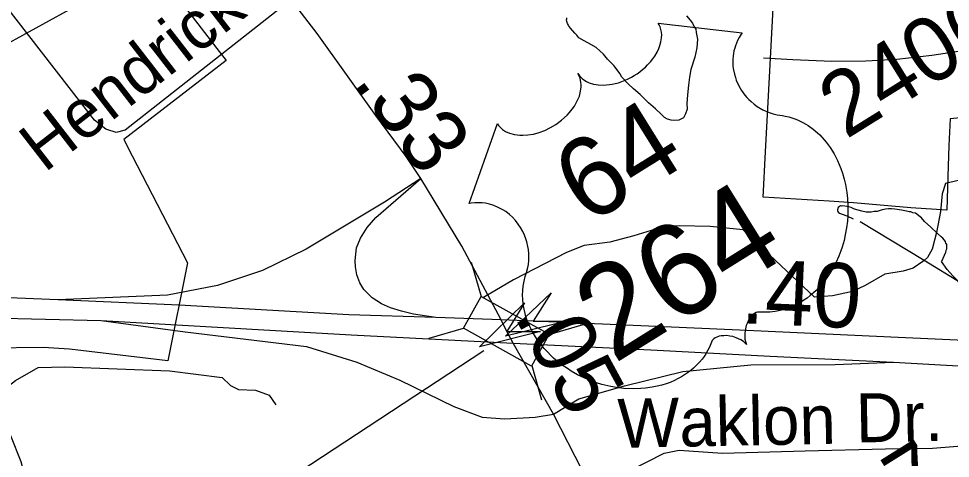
# Model space of a CAD drawing. Extents: x 2001466 to 31450019, y -30647475 to 847247.
# Drawn here: x 2199259 to 2202877, y 758835 to 760541 of the extents above; entities that cross this region are included whole.
import ezdxf

# ---------------------------------------------------------------- set-up
doc = ezdxf.new("R2010")
doc.units = 0
for name, color, linetype in [('Exist Boundary Political City Limit New', 7, 'Continuous'), ('Exist Hydrographic Creek Single Shore', 7, 'Continuous'), ('Exist Hydrographic Misc Water Feature', 7, 'Continuous'), ('Exist Road Non-System Type 51', 7, 'Continuous'), ('Exist Road Non-System Type 51 Label', 7, 'Continuous'), ('Exist Road Primary Interstate Ramp 1 Lane Attributed', 7, 'Continuous'), ('Exist Road Primary Interstate Structure Cantilever Sign Attributed CELL', 7, 'Continuous'), ('Exist Road Primary NC Attributed', 7, 'Continuous'), ('Exist Road Primary NC Service Mileage Hundredths English Label', 7, 'Continuous'), ('Exist Road Primary NC Structure Standard Bridge CELL', 7, 'Continuous'), ('Exist Road Primary US Attributed', 7, 'Continuous'), ('Exist Road Primary US Divided Attributed', 7, 'Continuous'), ('Exist Road Primary US Mileage Hundredths English Label', 7, 'Continuous'), ('Exist Road Primary US Shield CELL', 7, 'Continuous'), ('Exist Road Primary US Shield Number Label', 7, 'Continuous'), ('Exist Road Secondary Structure Standard Bridge Attributed CELL', 7, 'Continuous'), ('Exist Road Secondary Type 51 Number Label', 7, 'Continuous'), ('Map Preparation Boundary City Limit Buffer Line', 7, 'Continuous')]:
    doc.layers.add(name, color=color, linetype=linetype)

msp = doc.modelspace()

# ---------------------------------------------------------------- linework, layer by layer
at = {"layer": 'Exist Boundary Political City Limit New'}
for points in [[(2199112.5, 761772.9), (2199313.5, 761511.8), (2199274.2, 761481.5), (2199337, 761403.1), (2199404, 761313.8), (2199701, 760930.2), (2199681.2, 760915), (2199692, 760860.2), (2199731.5, 760809.2), (2199809.2, 760709.1), (2199967, 760504.7), (2200028.2, 760425.6), (2200064.8, 760378.2), (2199667.2, 760071.7), (2199700, 760008.3), (2199914.5, 759594)], [(2203175, 760182.1), (2202875.5, 760151.9), (2202870.8, 760048.6), (2202866.8, 759928), (2202863, 759797.9), (2202723.5, 759807.2), (2202500, 759825.8), (2202405.8, 759832.1), (2202150, 759848.4), (2202151.2, 759872.3), (2202158, 760000), (2202170.8, 760241.8), (2202219.2, 761164.5)], [(2199914.5, 759594), (2199838, 759213.5), (2199456.2, 759257.9), (2199354.2, 759264.2)], [(2199354.2, 759264.2), (2198936.5, 759260.2), (2198928, 759260.2), (2198623.5, 759289.6), (2198486.8, 759303.6), (2198452, 759306.1), (2198272.2, 759315.4), (2198265.8, 759315.7), (2197967, 759328.6), (2197886.5, 759292.4), (2197666.5, 759195.8), (2197664, 758970.2), (2197576.2, 758931.6), (2197587.2, 758843.6), (2197597.2, 758599.8)]]:
    msp.add_lwpolyline(points, dxfattribs=at)
at = {"layer": 'Exist Hydrographic Creek Single Shore'}
msp.add_line((2202774.5, 759602.5), (2202525.9, 759752.8), dxfattribs=at)
msp.add_lwpolyline([(2204056.8, 758602.7), (2203697.8, 758793.9), (2203521.9, 758994.3), (2203331, 759008.1), (2203271.9, 759048.7), (2203228.9, 759164.4), (2202918.8, 759515.1), (2202774.5, 759602.5)], dxfattribs=at)
at = {"layer": 'Exist Hydrographic Misc Water Feature'}
for points in [[(2198276.7, 759278.1), (2198799.9, 760101.6), (2199155.9, 760412.5), (2199495.9, 760599), (2199594.9, 760698.7), (2199585.9, 760839.9)], [(2201851.7, 760551.6), (2201866.1, 760535.6), (2201875.9, 760523.6), (2201881.7, 760509.7), (2201887.8, 760499.9), (2201890.1, 760487.8), (2201894.2, 760462), (2201892.3, 760427.8), (2201884.5, 760391.7), (2201869, 760343.7), (2201863.6, 760313.7), (2201859.3, 760283.5), (2201855.6, 760245.5), (2201853.8, 760211.7), (2201854.4, 760189.7), (2201848.5, 760171.6), (2201840.7, 760155.7), (2201832.3, 760151.7), (2201822.2, 760147.6), (2201804.6, 760145.3), (2201792.5, 760147.2), (2201778.3, 760151.3), (2201766.6, 760157.2), (2201754.5, 760169.1), (2201732.2, 760190.8), (2201704.3, 760214.5), (2201671.7, 760246.5), (2201645.7, 760268.3), (2201625.6, 760288), (2201601.4, 760314), (2201593.6, 760327.7), (2201571.2, 760357.8), (2201545, 760383.3), (2201529.2, 760403.2), (2201500.7, 760429.3), (2201480.6, 760440.9), (2201454.5, 760455), (2201434.2, 760466.6), (2201426.7, 760476.7), (2201418.7, 760484.4), (2201401.8, 760504.3), (2201394.3, 760514.4), (2201392.4, 760518.3), (2201390, 760522.3), (2201388.1, 760526.3), (2201387.9, 760530.4), (2201386.1, 760536.3), (2201387.9, 760540.5), (2201387.7, 760544.6)], [(2202859.4, 759668.8), (2202857.3, 759676.8), (2202853.2, 759682.7), (2202847.1, 759688.5), (2202841.1, 759694.6), (2202825.1, 759708.4), (2202800.7, 759732.4), (2202776.7, 759754.3), (2202764.6, 759768.3), (2202754.4, 759775.9), (2202746.6, 759782), (2202740.8, 759786.1), (2202730.6, 759788), (2202722.6, 759791.7), (2202716.6, 759791.7), (2202706.4, 759793.7), (2202686.7, 759797.5), (2202660.5, 759801.5), (2202648.6, 759803.3), (2202642.6, 759803.4), (2202636.5, 759803.1), (2202624.8, 759801.2), (2202612.5, 759799), (2202604.5, 759796.9), (2202592.4, 759793.1), (2202580.9, 759792.8), (2202568.6, 759790.6), (2202558.3, 759790.5), (2202550.3, 759790.5), (2202532.7, 759794.4), (2202504.6, 759802.3), (2202490.9, 759808), (2202482.7, 759810.1), (2202474.9, 759812), (2202458.7, 759814.1), (2202454.4, 759813.9), (2202450.5, 759814.1), (2202446.8, 759811.8), (2202440.6, 759807.9), (2202438.4, 759799.7), (2202438.6, 759796), (2202440.6, 759790), (2202446.8, 759785.9), (2202456.6, 759781.9), (2202474.9, 759775.9), (2202498.9, 759764.2)], [(2202859.4, 759668.8), (2202861.4, 759664.9), (2202861.2, 759656.8), (2202861.4, 759652.7), (2202861.4, 759647), (2202859.4, 759640.8), (2202857.7, 759632.9), (2202841.7, 759598.8)], [(2202940.6, 759477.6), (2202920.7, 759503.3), (2202904.5, 759525.3), (2202886, 759543.1), (2202864.1, 759567.1), (2202841.7, 759598.8)]]:
    msp.add_lwpolyline(points, dxfattribs=at)
at = {"layer": 'Exist Road Non-System Type 51'}
for points in [[(2200876.3, 761543.2), (2200675.8, 760914.1), (2200645.1, 760874.6), (2199671.9, 760107.8), (2199636.9, 760099.1), (2199597.4, 760112.2), (2199553.6, 760147.3), (2198944.2, 760932.5), (2198935.4, 760980.8), (2198957.4, 761007.1), (2199172.2, 761165), (2199189.7, 761213.3), (2199194.1, 761265.9), (2199180.9, 761309.8), (2198803.9, 761801.1)], [(2203125.4, 760452.4), (2203048, 760435.3), (2202933.6, 760417.6), (2202805.3, 760398.3), (2202669, 760383.1), (2202548.8, 760375.5), (2202416.8, 760374.2), (2202265, 760381.3), (2202151.2, 760387.7)], [(2203196.7, 759934.3), (2203008.9, 759921.1), (2202929.8, 759917.8), (2202857.3, 759901.3), (2202844.5, 759861.3), (2202837.9, 759792.1), (2202823.1, 759711.3), (2202806.6, 759647), (2202788.5, 759614), (2202774.5, 759602.5)], [(2202774.5, 759602.5), (2202769.5, 759598.4), (2202732.4, 759572.8), (2202692.9, 759561.3), (2202622, 759549.7), (2202546.2, 759505.2), (2202496.8, 759482.1), (2202419.4, 759465.6), (2202348.5, 759460.7), (2202131.8, 759664.3), (2202071.5, 759721.4), (2201943.8, 759734.1), (2201823.9, 759736.5), (2201763.8, 759733.7), (2201715.5, 759718.7), (2201647.1, 759698.2), (2201554.6, 759674.1), (2201454.4, 759660.1), (2201385.8, 759633.5), (2201303, 759591.2), (2201179.7, 759527.8), (2201063.4, 759458.6)], [(2199290.7, 758572.7), (2199297, 758660.9), (2199287.6, 758745.9), (2199268.7, 758821.5), (2199227.8, 758922.3), (2199183.7, 759001), (2199177.4, 759051.4), (2199190, 759092.4), (2199246.7, 759136.4), (2199334.8, 759186.8), (2199438.7, 759190), (2199844.8, 759174.2), (2200049.4, 759149), (2200080.9, 759117.6), (2200112.4, 759101.8), (2200178.5, 759098.7), (2200232, 759079.8), (2200257.2, 759042)], [(2201487.9, 758714.2), (2201765.1, 758854.9), (2201823.2, 758866), (2201991.8, 758854.9), (2202312.5, 758863.2), (2202625, 758871.5), (2202807.4, 758874.3), (2202920.8, 758882.6), (2202934.6, 758860.4), (2202945.7, 758722.1), (2202987.2, 758711), (2203271.9, 758763.6), (2203362, 758776.8)]]:
    msp.add_lwpolyline(points, dxfattribs=at)
at = {"layer": 'Exist Road Primary Interstate Ramp 1 Lane Attributed'}
for points in [[(2200820.5, 759920.8), (2200679, 759829.2), (2200374.9, 759647), (2200205.8, 759563.7), (2200031.1, 759505.1), (2199836.9, 759467.4), (2199412, 759449.3)], [(2200879, 759381.2), (2200792, 759394.3), (2200744.9, 759405.8), (2200703.2, 759419.2), (2200667.7, 759434.6), (2200632.1, 759458.2), (2200599.3, 759489.3), (2200584.2, 759515.7), (2200571.9, 759547.4), (2200566.4, 759577.3), (2200565.1, 759602.2), (2200570.4, 759652), (2200585.9, 759689.3), (2200611.7, 759730.7), (2200645.5, 759769.8), (2200820.5, 759920.8)], [(2199578.7, 759369.6), (2199905.6, 759325.6), (2200377, 759268.4), (2200571.6, 759207.7), (2200738.9, 759138.6), (2200948.3, 759036), (2201059.2, 758994.1), (2201147, 758987.8), (2201264.3, 758994.1), (2201335.4, 759006.6)], [(2201335.4, 759006.6), (2201433.8, 759065.3), (2201611.6, 759115.6), (2201837.6, 759172.1), (2202101.3, 759197.2), (2202429, 759199.3), (2202656.4, 759207.4)]]:
    msp.add_lwpolyline(points, dxfattribs=at)
at = {"layer": 'Exist Road Primary Interstate Structure Cantilever Sign Attributed CELL'}
msp.add_lwpolyline([(2201386.9, 759366.4), (2201149.8, 759309.3), (2201326.6, 759477.3), (2201256.9, 759367.6)], close=True, dxfattribs=at)
at = {"layer": 'Exist Road Primary NC Attributed'}
for points in [[(2200820.5, 759920.8), (2200763.5, 760006.6), (2200645.8, 760165.7), (2200418.2, 760483), (2200287.4, 760654.7), (2200160.3, 760823.3)], [(2201131.8, 759371.7), (2200980.2, 759657.9), (2200820.5, 759920.8)], [(2201179.1, 759282.2), (2201155, 759327.2), (2201131.8, 759371.7)]]:
    msp.add_lwpolyline(points, dxfattribs=at)
at = {"layer": 'Exist Road Primary NC Service Mileage Hundredths English Label'}
msp.add_line((2201065, 759251.3), (2200156.3, 758656.5), dxfattribs=at)
at = {"layer": 'Exist Road Primary NC Structure Standard Bridge CELL'}
for p, q in [((2201016.3, 759595.5), (2201054.3, 759462.8)), ((2201318.2, 759315.6), (2201450.8, 759353.5)), ((2200853.1, 759301.5), (2200985.7, 759339.4)), ((2201251.2, 759194.9), (2201289.1, 759062.2))]:
    msp.add_line(p, q, dxfattribs=at)
msp.add_lwpolyline([(2201054.3, 759462.8), (2201318.5, 759316.1), (2201249.9, 759192.7), (2200985.7, 759339.4)], close=True, dxfattribs=at)
at = {"layer": 'Exist Road Primary US Attributed'}
for points in [[(2201335.4, 759006.6), (2201179.1, 759282.2)], [(2201833, 758061.1), (2201673.4, 758347), (2201335.4, 759006.6)]]:
    msp.add_lwpolyline(points, dxfattribs=at)
at = {"layer": 'Exist Road Primary US Divided Attributed'}
for points in [[(2199412, 759449.3), (2198965.3, 759467.9), (2197976.5, 759513.5), (2197159, 759554), (2196770.7, 759579.4)], [(2196681.5, 759496.6), (2197071.2, 759474.7), (2197907.3, 759435.8), (2198929.8, 759385.2), (2199578.7, 759369.6)], [(2200879, 759381.2), (2200541.3, 759391.9), (2199881.5, 759429.1), (2199412, 759449.3)], [(2201131.8, 759371.7), (2200879, 759381.2)], [(2199578.7, 759369.6), (2200549.7, 759314.3), (2201179.1, 759282.2)], [(2203305.9, 759275.3), (2202674.1, 759304.2), (2202029.5, 759332.9), (2201764.6, 759344.7), (2201256.9, 759367.6), (2201131.8, 759371.7)], [(2201179.1, 759282.2), (2201714, 759255.2), (2202177.1, 759231.6), (2202656.4, 759207.4)], [(2202656.4, 759207.4), (2203318.6, 759170.8)]]:
    msp.add_lwpolyline(points, dxfattribs=at)
at = {"layer": 'Exist Road Primary US Shield CELL'}
msp.add_lwpolyline([(2201117.6, 760133.6), (2201123.8, 760124.9), (2201132.6, 760115.6), (2201137.8, 760111.1), (2201149.4, 760103.7), (2201165.4, 760096.3), (2201184.6, 760091.2), (2201204.3, 760088.6), (2201216.6, 760088.4), (2201236.5, 760089.7), (2201257.8, 760093.1), (2201280, 760099.4), (2201301.6, 760107.5), (2201324, 760118.3), (2201345, 760130.8), (2201366.4, 760146.5), (2201388.2, 760166.7), (2201397.8, 760176.8), (2201407.9, 760189.1), (2201416.7, 760201.4), (2201425.4, 760216.5), (2201431.6, 760229.7), (2201436.1, 760240.7), (2201440.8, 760259), (2201442.9, 760276.3), (2201442.7, 760285.1), (2201442.2, 760293.4), (2201438.6, 760309.4), (2201436.3, 760316), (2201429.7, 760328.7), (2201436.8, 760319), (2201441.7, 760313.3), (2201447.3, 760308.2), (2201453.9, 760303.2), (2201464.4, 760296.8), (2201474.3, 760292.3), (2201491.2, 760286.9), (2201500.8, 760285), (2201509.2, 760283.9), (2201530.4, 760282.9), (2201553.2, 760285), (2201564, 760286.5), (2201574.7, 760288.9), (2201587.9, 760292.5), (2201601, 760296.9), (2201613.6, 760302), (2201626.2, 760307.6), (2201638.7, 760314.1), (2201648.5, 760319.8), (2201660.3, 760327.3), (2201670.8, 760334.8), (2201681.2, 760343.1), (2201692.3, 760352.9), (2201700.9, 760361.2), (2201711.9, 760372.9), (2201721.1, 760384.6), (2201728.7, 760395.6), (2201737.8, 760411.1), (2201744.5, 760424.8), (2201748.5, 760436.2), (2201752.6, 760450.9), (2201755.1, 760467), (2201755.7, 760477.9), (2201754.5, 760488.1), (2201752.8, 760498.5), (2201749.5, 760508.6), (2201745.8, 760516.9), (2201741.9, 760523.5), (2202068.6, 760485.6), (2202064.7, 760480.4), (2202056.4, 760467.2), (2202050.5, 760455.8), (2202042, 760435.9), (2202039.2, 760426), (2202036.5, 760416), (2202034.6, 760405.8), (2202033.2, 760396.5), (2202032.3, 760383.8), (2202032.1, 760371.5), (2202032.6, 760358.4), (2202033.7, 760347.4), (2202038, 760325.7), (2202041.7, 760312.6), (2202045.5, 760301.9), (2202055, 760280.8), (2202060.2, 760271.1), (2202065.9, 760262), (2202072.4, 760252.6), (2202079.1, 760243.9), (2202086.8, 760235.3), (2202093.6, 760227.7), (2202102.9, 760219), (2202114.3, 760209.3), (2202126.4, 760200.5), (2202148.2, 760187.7), (2202173, 760176.4), (2202188.9, 760171.3), (2202203.7, 760167.6), (2202224.3, 760164.6), (2202235.6, 760162.7), (2202249.2, 760159.5), (2202272.7, 760152.2), (2202283, 760148.2), (2202293.8, 760143.3), (2202304.3, 760137.8), (2202315.3, 760131.8), (2202324.5, 760126.2), (2202343.8, 760112.3), (2202360.7, 760097.6), (2202369.2, 760089.7), (2202386.6, 760070.8), (2202394.8, 760061.2), (2202409.5, 760041.3), (2202425.3, 760016.1), (2202438.3, 759990.9), (2202451.2, 759960.1), (2202457.9, 759941), (2202464.3, 759917.9), (2202469.3, 759897.6), (2202474.8, 759866.4), (2202477.2, 759842.9), (2202478.9, 759814.6), (2202479, 759796.9), (2202478.4, 759777.5), (2202476.7, 759754.6), (2202473.8, 759729.5), (2202468.6, 759701.8), (2202463.7, 759680.7), (2202456.2, 759654.8), (2202451.2, 759639.9), (2202443.4, 759619.7), (2202431.6, 759593.7), (2202418.9, 759569.9), (2202407.4, 759550.7), (2202396.5, 759534.9), (2202381.7, 759515.5), (2202355.1, 759486.6), (2202344.9, 759476.8), (2202332.2, 759466.1), (2202320, 759456.7), (2202307.8, 759448), (2202290.8, 759437.4), (2202273.1, 759428.2), (2202255.7, 759420.6), (2202236.9, 759413.7), (2202216.3, 759408), (2202196.6, 759404.4), (2202175.7, 759402.3), (2202138.1, 759402.5), (2202127.7, 759401.7), (2202122.6, 759400.2), (2202111.9, 759394.2), (2202103.4, 759386), (2202095.8, 759375.7), (2202091.7, 759368.7), (2202087, 759358.4), (2202083.8, 759349.7), (2202080.8, 759337.9), (2202079.3, 759328.8), (2202078.3, 759321.7), (2202078.1, 759305), (2202079, 759297.6), (2202080.7, 759288.5), (2202085, 759276.1), (2202073, 759287.6), (2202063.4, 759294.2), (2202053.9, 759299), (2202044.8, 759302.8), (2202031.8, 759306.9), (2202020.8, 759309.2), (2202008.4, 759310.8), (2201996.4, 759310.6), (2201987.1, 759309.8), (2201979.1, 759308.3), (2201970, 759305.3), (2201963.3, 759301.8), (2201958.1, 759298.4), (2201951.8, 759292.2), (2201946.4, 759278.9), (2201941, 759266.6), (2201934.8, 759254), (2201926.7, 759240), (2201920.4, 759230.3), (2201912.4, 759219.6), (2201902.6, 759207.8), (2201891.3, 759195.9), (2201879.2, 759184.6), (2201868.3, 759175.1), (2201856, 759165.9), (2201844.5, 759158.2), (2201832.2, 759150.7), (2201820.1, 759144.4), (2201806.1, 759137.3), (2201788.1, 759129.5), (2201772.5, 759124.1), (2201755.7, 759119), (2201738, 759114.4), (2201718.3, 759110.5), (2201693.1, 759106.8), (2201674.9, 759105.3), (2201645.3, 759104.3), (2201608.7, 759106), (2201579.7, 759109.6), (2201557.7, 759113.6), (2201523.7, 759121.8), (2201503, 759128.1), (2201468.4, 759140.9), (2201445, 759151.2), (2201428.8, 759159.4), (2201404.1, 759173.3), (2201389.4, 759182.7), (2201369.1, 759196.9), (2201351.6, 759210.5), (2201335.7, 759223.9), (2201326.2, 759232.8), (2201310.4, 759248.9), (2201299.6, 759260.6), (2201285.8, 759277.3), (2201272.5, 759295.7), (2201261.2, 759313.2), (2201252.5, 759328.2), (2201243.5, 759346.4), (2201235.1, 759366.4), (2201228.8, 759384.1), (2201225, 759397.3), (2201221.1, 759413.9), (2201217.9, 759432.8), (2201216.1, 759451.8), (2201215.5, 759468), (2201216.1, 759486.3), (2201217.8, 759502.6), (2201221.4, 759521.7), (2201226.1, 759540), (2201231.3, 759555.3), (2201236.3, 759575.5), (2201238.2, 759587.1), (2201239.6, 759602.5), (2201239.9, 759616.1), (2201239.5, 759627.9), (2201238.2, 759644.8), (2201236.3, 759656.8), (2201232.1, 759674.6), (2201228.2, 759686.5), (2201222.5, 759701.4), (2201216.4, 759715), (2201207.3, 759731), (2201198.9, 759743.6), (2201187.8, 759757.7), (2201176, 759770.4), (2201164.7, 759780.9), (2201150.3, 759792), (2201138.7, 759799.4), (2201121.4, 759808.5), (2201103.9, 759816), (2201087.5, 759820.9), (2201071.8, 759824.5), (2201058, 759826), (2201045.3, 759826.8), (2201030, 759826.6), (2201016, 759825.2), (2201007.6, 759823.7)], close=True, dxfattribs=at)
at = {"layer": 'Exist Road Secondary Structure Standard Bridge Attributed CELL'}
msp.add_lwpolyline([(2201285, 759327.4), (2201048.5, 759267.9), (2201223.5, 759437.7), (2201155, 759327.2)], close=True, dxfattribs=at)
at = {"layer": 'Map Preparation Boundary City Limit Buffer Line'}
for points in [[(2199112.5, 761772.9), (2199313.5, 761511.8), (2199274.2, 761481.5), (2199337, 761403.1), (2199404, 761313.8), (2199701, 760930.2), (2199681.2, 760915), (2199692, 760860.2), (2199731.5, 760809.2), (2199809.2, 760709.1), (2199967, 760504.7), (2200028.2, 760425.6), (2200064.8, 760378.2), (2199667.2, 760071.7), (2199700, 760008.3), (2199914.5, 759594)], [(2203175, 760182.1), (2202875.5, 760151.9), (2202870.8, 760048.6), (2202866.8, 759928), (2202863, 759797.9), (2202723.5, 759807.2), (2202500, 759825.8), (2202405.8, 759832.1), (2202150, 759848.4), (2202151.2, 759872.3), (2202158, 760000), (2202170.8, 760241.8), (2202219.2, 761164.5)], [(2199914.5, 759594), (2199838, 759213.5), (2199456.2, 759257.9), (2199354.2, 759264.2)], [(2199354.2, 759264.2), (2198936.5, 759260.2), (2198928, 759260.2), (2198623.5, 759289.6), (2198486.8, 759303.6), (2198452, 759306.1), (2198272.2, 759315.4), (2198265.8, 759315.7), (2197967, 759328.6), (2197886.5, 759292.4), (2197666.5, 759195.8), (2197664, 758970.2), (2197576.2, 758931.6), (2197587.2, 758843.6), (2197597.2, 758599.8)]]:
    msp.add_lwpolyline(points, dxfattribs=at)

# ---------------------------------------------------------------- texts
at = {"layer": 'Exist Road Non-System Type 51 Label'}
for s, rotation, p in [('Hendricks', 37.7859, (2199359.3, 759940.6)), ('Waklon', 1.0916, (2201586.2, 758875.3)), ('Dr.', 1.0916, (2202511, 758896))]:
    msp.add_text(s, height=190, rotation=rotation, dxfattribs=at).set_placement(p)
at = {"layer": 'Exist Road Primary NC Service Mileage Hundredths English Label'}
msp.add_text('.33', height=250, rotation=306.4868, dxfattribs=at).set_placement((2200551.8, 760292.8))
at = {"layer": 'Exist Road Primary US Mileage Hundredths English Label'}
for s, rotation, p in [('.40', 357.4612, (2202060.7, 759359.5)), ('.05', 298.4869, (2201180.5, 759388.3))]:
    msp.add_text(s, height=250, rotation=rotation, dxfattribs=at).set_placement(p)
at = {"layer": 'Exist Road Primary US Shield Number Label'}
for s, height, p in [('64', 310, (2201468.3, 759736.3)), ('264', 360, (2201569.7, 759199))]:
    msp.add_text(s, height=height, rotation=31.918, dxfattribs=at).set_placement(p)
at = {"layer": 'Exist Road Secondary Type 51 Number Label'}
for s, p in [('2406', (2202471.4, 760071)), ('2387', (2202249.5, 758311.5))]:
    msp.add_text(s, height=250, rotation=31.918, dxfattribs=at).set_placement(p)

doc.saveas('drawing.dxf')
